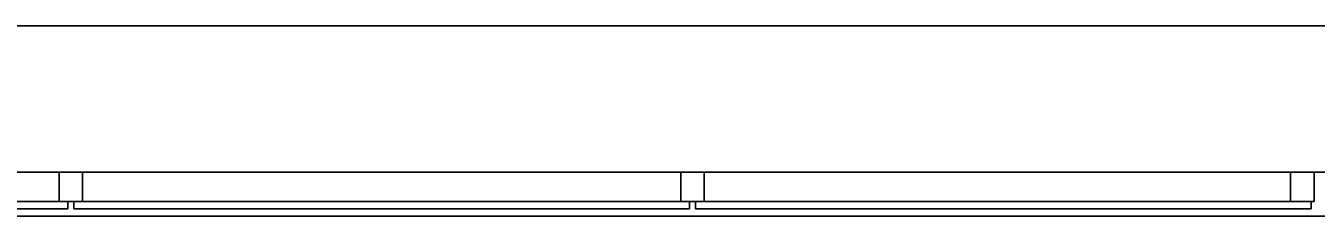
# Model space of a CAD drawing. Extents: x -264205 to -263659, y -1242401 to -1242060.
# Drawn here: x -263867.176 to -263862.775, y -1242241.457 to -1242240.807 of the extents above; entities that cross this region are included whole.
import ezdxf

# ---------------------------------------------------------------- set-up
doc = ezdxf.new("R2010")
doc.units = 0
for name, color, linetype in [('OBRUBNIKY_KOMUNIKACIE_PROJEKT', 7, 'Continuous'), ('OSI_STAVBY_KFA', 7, 'Continuous'), ('SITUACIA_DSP_2D', 7, 'Continuous')]:
    doc.layers.add(name, color=color, linetype=linetype)

msp = doc.modelspace()

# ---------------------------------------------------------------- linework, layer by layer
at = {"layer": 'OBRUBNIKY_KOMUNIKACIE_PROJEKT'}
msp.add_line((-263822.7898, -1242241.4572), (-263894.9678, -1242241.4572), dxfattribs=at)
at = {"layer": 'OSI_STAVBY_KFA'}
msp.add_line((-263792.6528, -1242240.8072), (-263911.5228, -1242240.8072), dxfattribs=at)
at = {"layer": 'SITUACIA_DSP_2D'}
for p, q in [((-263894.581, -1242241.3072), (-263822.7898, -1242241.3072)), ((-263867.0627, -1242241.4073), (-263867.0627, -1242241.3073)), ((-263867.0627, -1242241.3073), (-263866.9827, -1242241.3073)), ((-263866.9827, -1242241.3073), (-263866.9827, -1242241.4073)), ((-263864.9427, -1242241.4073), (-263864.9427, -1242241.3073)), ((-263864.9427, -1242241.3073), (-263864.8627, -1242241.3073)), ((-263864.8627, -1242241.3073), (-263864.8627, -1242241.4073)), ((-263862.8627, -1242241.4073), (-263862.8627, -1242241.3073)), ((-263862.8627, -1242241.3073), (-263862.7827, -1242241.3073)), ((-263862.7827, -1242241.3073), (-263862.7827, -1242241.4073)), ((-263867.0327, -1242241.4073), (-263869.1327, -1242241.4073)), ((-263867.0727, -1242241.4073), (-263867.0627, -1242241.4073)), ((-263866.9827, -1242241.4073), (-263867.0727, -1242241.4073)), ((-263867.0327, -1242241.4323), (-263867.0327, -1242241.4073)), ((-263867.0127, -1242241.4323), (-263867.0127, -1242241.4073)), ((-263867.0127, -1242241.4073), (-263864.9127, -1242241.4073)), ((-263864.9027, -1242241.4073), (-263864.9427, -1242241.4073)), ((-263864.9127, -1242241.4073), (-263864.9127, -1242241.4323)), ((-263864.8627, -1242241.4073), (-263864.9027, -1242241.4073)), ((-263862.7927, -1242241.4073), (-263864.8927, -1242241.4073)), ((-263864.8927, -1242241.4073), (-263864.8927, -1242241.4323)), ((-263862.8227, -1242241.4073), (-263862.8627, -1242241.4073)), ((-263862.7827, -1242241.4073), (-263862.8227, -1242241.4073)), ((-263862.7927, -1242241.4323), (-263862.7927, -1242241.4073)), ((-263822.7898, -1242241.4572), (-263894.9678, -1242241.4572)), ((-263869.1327, -1242241.4323), (-263867.0327, -1242241.4323)), ((-263864.9127, -1242241.4323), (-263867.0127, -1242241.4323)), ((-263864.8927, -1242241.4323), (-263862.7927, -1242241.4323))]:
    msp.add_line(p, q, dxfattribs=at)

doc.saveas('drawing.dxf')
